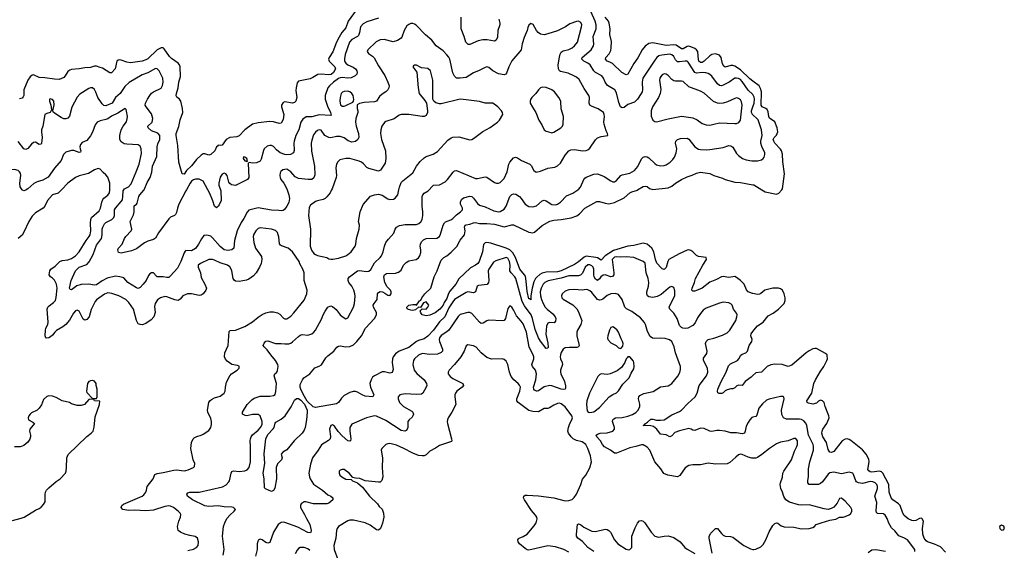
# Model space of a CAD drawing. Header units: inches. Extents: x 2134017 to 2292458, y 756222 to 916513.
# Tile 359 of 387: x 2252305 to 2262640, y 896221 to 901785. Entities that reach past the tile are written whole.
import ezdxf

# ---------------------------------------------------------------- set-up
doc = ezdxf.new("R2010")
doc.units = ezdxf.units.IN
doc.header["$MEASUREMENT"] = 0
for name, color, linetype in [('C2859', 7, 'Continuous'), ('C2869', 7, 'Continuous'), ('C2950', 7, 'Continuous'), ('C2960', 7, 'Continuous')]:
    doc.layers.add(name, color=color, linetype=linetype)

msp = doc.modelspace()

# ---------------------------------------------------------------- linework, layer by layer
at = {"layer": 'C2859', "color": 5}
for points, elevation in [([(2252743, 900000), (2252710, 899965), (2252650, 899948), (2252597, 899890), (2252569, 899830), (2252551, 899809), (2252470, 899758), (2252437, 899723), (2252402, 899670), (2252350, 899556), (2252330, 899526), (2252290, 899490)], 280), ([(2252374, 900000), (2252370, 899997), (2252350, 899991), (2252336, 899996), (2252333, 900000)], 260), ([(2254070, 896219), (2254130, 896232), (2254162, 896250), (2254180, 896270), (2254182, 896310), (2254170, 896350), (2254146, 896366), (2254090, 896375), (2254039, 896390), (2253992, 896410), (2253970, 896430), (2253962, 896470), (2253975, 896525), (2253993, 896570), (2253995, 896595), (2253990, 896610), (2253970, 896630), (2253920, 896670), (2253890, 896685), (2253870, 896687), (2253830, 896680), (2253710, 896643), (2253630, 896636), (2253510, 896641), (2253450, 896638), (2253389, 896650), (2253369, 896670), (2253376, 896690), (2253394, 896706), (2253590, 896787), (2253610, 896804), (2253631, 896830), (2253638, 896850), (2253643, 896890), (2253706, 896970), (2253725, 897015), (2253750, 897027), (2253810, 897036), (2253923, 897063), (2253950, 897066), (2254030, 897056), (2254050, 897059), (2254074, 897066), (2254129, 897090), (2254139, 897101), (2254145, 897130), (2254126, 897170), (2254101, 897290), (2254107, 897353), (2254125, 897390), (2254138, 897402), (2254164, 897416), (2254210, 897429), (2254230, 897440), (2254290, 897479), (2254311, 897509), (2254319, 897541), (2254319, 897570), (2254310, 897602), (2254279, 897670), (2254278, 897690), (2254290, 897770), (2254300, 897790), (2254317, 897803), (2254350, 897820), (2254410, 897839), (2254453, 897867), (2254462, 897890), (2254464, 897930), (2254477, 897983), (2254510, 898050), (2254528, 898070), (2254589, 898110), (2254609, 898130), (2254610, 898152), (2254590, 898160), (2254531, 898171), (2254484, 898204), (2254465, 898225), (2254455, 898250), (2254460, 898290), (2254492, 898370), (2254504, 898516), (2254515, 898525), (2254570, 898529), (2254670, 898569), (2254750, 898618), (2254810, 898667), (2254850, 898693), (2254890, 898712), (2254930, 898723), (2254970, 898723), (2255011, 898711), (2255036, 898696), (2255074, 898654), (2255090, 898648), (2255110, 898648), (2255150, 898677), (2255184, 898710), (2255290, 898843), (2255318, 898910), (2255321, 898950), (2255291, 899051), (2255290, 899130), (2255278, 899170), (2255246, 899226), (2255239, 899250), (2255170, 899350), (2255123, 899390), (2255053, 899413), (2255042, 899422), (2255034, 899434), (2255027, 899507), (2255020, 899530), (2255010, 899553), (2254990, 899576), (2254950, 899588), (2254830, 899604), (2254810, 899596), (2254784, 899570), (2254760, 899530), (2254756, 899510), (2254764, 899450), (2254781, 899390), (2254843, 899303), (2254848, 899270), (2254841, 899230), (2254824, 899190), (2254786, 899130), (2254760, 899100), (2254710, 899063), (2254686, 899054), (2254610, 899039), (2254570, 899044), (2254555, 899055), (2254545, 899070), (2254532, 899152), (2254526, 899170), (2254510, 899193), (2254487, 899210), (2254410, 899236), (2254350, 899265), (2254330, 899272), (2254290, 899271), (2254202, 899230), (2254178, 899210), (2254177, 899190), (2254204, 899130), (2254210, 899083), (2254250, 899010), (2254265, 898970), (2254260, 898950), (2254230, 898911), (2254210, 898897), (2254190, 898893), (2254109, 898911), (2254066, 898910), (2254016, 898890), (2253990, 898856), (2253970, 898841), (2253932, 898848), (2253850, 898880), (2253830, 898882), (2253785, 898870), (2253752, 898848), (2253726, 898810), (2253722, 898778), (2253726, 898714), (2253712, 898670), (2253684, 898636), (2253630, 898600), (2253590, 898585), (2253570, 898587), (2253550, 898597), (2253533, 898630), (2253500, 898750), (2253450, 898820), (2253419, 898850), (2253347, 898890), (2253273, 898913), (2253230, 898920), (2253194, 898906), (2253113, 898847), (2253097, 898830), (2253055, 898745), (2253036, 898670), (2253010, 898640), (2252990, 898633), (2252970, 898644), (2252930, 898730), (2252910, 898739), (2252890, 898731), (2252870, 898708), (2252827, 898633), (2252790, 898590), (2252757, 898563), (2252693, 898527), (2252674, 898510), (2252650, 898476), (2252630, 898460), (2252610, 898450), (2252585, 898445), (2252579, 898450), (2252573, 898470), (2252575, 898530), (2252580, 898550), (2252600, 898590), (2252606, 898614), (2252593, 898750), (2252600, 898770), (2252614, 898786), (2252662, 898818), (2252680, 898840), (2252687, 898873), (2252698, 898970), (2252692, 899010), (2252672, 899052), (2252650, 899076), (2252628, 899090), (2252615, 899110), (2252622, 899150), (2252632, 899168), (2252678, 899202), (2252726, 899250), (2252750, 899259), (2252810, 899266), (2252850, 899281), (2252892, 899310), (2252930, 899350), (2253002, 899470), (2253034, 899510), (2253045, 899530), (2253051, 899570), (2253048, 899652), (2253052, 899690), (2253059, 899710), (2253140, 899780), (2253154, 899810), (2253167, 899873), (2253179, 899901), (2253190, 899915), (2253230, 899946), (2253247, 899970), (2253251, 900000)], 280), ([(2255113, 900000), (2255129, 899950), (2255136, 899910), (2255130, 899869), (2255110, 899829), (2255086, 899794), (2255070, 899783), (2255050, 899780), (2255025, 899785), (2254950, 899789), (2254810, 899813), (2254712, 899788), (2254693, 899767), (2254659, 899701), (2254630, 899660), (2254589, 899571), (2254560, 899470), (2254552, 899390), (2254533, 899370), (2254490, 899364), (2254450, 899372), (2254410, 899405), (2254330, 899497), (2254310, 899514), (2254270, 899526), (2254237, 899523), (2254213, 899487), (2254183, 899430), (2254150, 899385), (2254110, 899361), (2254050, 899364), (2254042, 899358), (2254030, 899339), (2253997, 899250), (2253961, 899179), (2253890, 899098), (2253870, 899083), (2253850, 899080), (2253810, 899088), (2253767, 899087), (2253750, 899090), (2253738, 899098), (2253710, 899129), (2253690, 899132), (2253670, 899119), (2253657, 899103), (2253632, 899050), (2253602, 899010), (2253570, 898975), (2253550, 898966), (2253530, 898973), (2253440, 899030), (2253397, 899077), (2253357, 899090), (2253310, 899097), (2253224, 899076), (2253170, 899046), (2253110, 899006), (2253090, 899001), (2253030, 899013), (2252950, 899008), (2252906, 898994), (2252850, 898951), (2252835, 898955), (2252829, 898969), (2252847, 899050), (2252892, 899150), (2252931, 899189), (2253010, 899217), (2253035, 899245), (2253076, 899324), (2253110, 899420), (2253164, 899490), (2253171, 899530), (2253171, 899589), (2253179, 899610), (2253196, 899644), (2253210, 899659), (2253273, 899690), (2253295, 899710), (2253301, 899730), (2253301, 899790), (2253310, 899810), (2253370, 899877), (2253383, 899897), (2253389, 899931), (2253390, 899990), (2253397, 900000)], 260), ([(2254055, 900000), (2254050, 899990), (2253977, 899850), (2253961, 899810), (2253950, 899762), (2253939, 899741), (2253930, 899730), (2253890, 899713), (2253870, 899698), (2253761, 899550), (2253730, 899494), (2253710, 899480), (2253650, 899463), (2253614, 899446), (2253530, 899383), (2253479, 899361), (2253370, 899338), (2253344, 899344), (2253336, 899370), (2253344, 899390), (2253380, 899430), (2253405, 899490), (2253418, 899510), (2253476, 899570), (2253481, 899590), (2253465, 899670), (2253501, 899739), (2253506, 899770), (2253507, 899833), (2253530, 899850), (2253538, 899862), (2253555, 899930), (2253567, 899950), (2253610, 899997), (2253611, 900000)], 240), ([(2254441, 896170), (2254450, 896230), (2254434, 896370), (2254446, 896470), (2254462, 896518), (2254483, 896557), (2254510, 896588), (2254557, 896630), (2254569, 896650), (2254550, 896670), (2254533, 896673), (2254450, 896678), (2254389, 896689), (2254290, 896680), (2254250, 896687), (2254118, 896750), (2254065, 896790), (2254058, 896810), (2254070, 896823), (2254090, 896829), (2254190, 896831), (2254433, 896887), (2254471, 896909), (2254502, 896938), (2254509, 896951), (2254526, 897030), (2254533, 897047), (2254550, 897055), (2254610, 897046), (2254670, 897055), (2254694, 897066), (2254714, 897090), (2254727, 897150), (2254729, 897310), (2254724, 897370), (2254729, 897391), (2254734, 897410), (2254749, 897431), (2254810, 897482), (2254833, 897510), (2254850, 897539), (2254852, 897570), (2254831, 897630), (2254810, 897645), (2254750, 897645), (2254690, 897632), (2254673, 897633), (2254644, 897650), (2254644, 897670), (2254692, 897750), (2254742, 897798), (2254765, 897815), (2254830, 897839), (2254930, 897837), (2254970, 897844), (2254986, 897854), (2254995, 897885), (2255002, 897970), (2254975, 898050), (2254984, 898070), (2255003, 898090), (2255012, 898108), (2255019, 898150), (2255015, 898170), (2254992, 898212), (2254941, 898270), (2254903, 898323), (2254870, 898354), (2254862, 898370), (2254870, 898394), (2254890, 898413), (2254910, 898418), (2254990, 898388), (2255049, 898391), (2255090, 898385), (2255130, 898387), (2255150, 898393), (2255170, 898407), (2255230, 898464), (2255250, 898477), (2255270, 898483), (2255330, 898476), (2255370, 898492), (2255393, 898507), (2255410, 898530), (2255474, 898646), (2255489, 898691), (2255510, 898730), (2255541, 898770), (2255570, 898785), (2255590, 898777), (2255626, 898746), (2255668, 898690), (2255690, 898673), (2255730, 898647), (2255750, 898659), (2255810, 898770), (2255820, 898810), (2255825, 898885), (2255823, 898910), (2255811, 898950), (2255790, 898991), (2255761, 899030), (2255754, 899050), (2255754, 899070), (2255766, 899090), (2255850, 899150), (2255870, 899156), (2255950, 899144), (2255970, 899149), (2255990, 899165), (2256030, 899235), (2256090, 899290), (2256103, 899310), (2256121, 899350), (2256133, 899410), (2256150, 899450), (2256175, 899485), (2256233, 899547), (2256248, 899590), (2256261, 899610), (2256293, 899627), (2256350, 899638), (2256470, 899638), (2256493, 899647), (2256514, 899666), (2256530, 899691), (2256538, 899730), (2256538, 899770), (2256529, 899830), (2256528, 899932), (2256536, 899950), (2256550, 899965), (2256594, 899990), (2256602, 900000)], 260), ([(2254414, 900000), (2254418, 899990), (2254419, 899890), (2254398, 899842), (2254390, 899829), (2254370, 899813), (2254350, 899829), (2254333, 899887), (2254302, 899962), (2254281, 900000)], 240), ([(2260000, 897616), (2259990, 897612), (2259970, 897589), (2259950, 897561), (2259930, 897521), (2259921, 897470), (2259912, 897450), (2259890, 897442), (2259830, 897452), (2259770, 897453), (2259710, 897469), (2259650, 897478), (2259621, 897479), (2259570, 897467), (2259550, 897470), (2259490, 897497), (2259450, 897503), (2259390, 897477), (2259370, 897480), (2259352, 897492), (2259330, 897497), (2259230, 897474), (2259183, 897457), (2259150, 897423), (2259130, 897412), (2259090, 897431), (2259030, 897439), (2258991, 897491), (2258958, 897518), (2258930, 897525), (2258849, 897530), (2258864, 897536), (2258872, 897550), (2258896, 897564), (2258930, 897595), (2258950, 897597), (2258990, 897587), (2259030, 897584), (2259070, 897590), (2259150, 897642), (2259230, 897676), (2259250, 897689), (2259318, 897762), (2259396, 897830), (2259416, 897870), (2259436, 897950), (2259513, 898050), (2259527, 898090), (2259526, 898130), (2259481, 898210), (2259484, 898236), (2259516, 898284), (2259522, 898310), (2259505, 898390), (2259510, 898410), (2259530, 898433), (2259590, 898447), (2259682, 898478), (2259730, 898502), (2259759, 898530), (2259822, 898630), (2259833, 898670), (2259835, 898690), (2259830, 898709), (2259799, 898750), (2259784, 898790), (2259770, 898807), (2259750, 898816), (2259690, 898824), (2259650, 898814), (2259510, 898761), (2259480, 898740), (2259450, 898704), (2259420, 898660), (2259395, 898605), (2259370, 898578), (2259318, 898550), (2259290, 898546), (2259266, 898550), (2259250, 898558), (2259230, 898579), (2259205, 898650), (2259170, 898708), (2259130, 898750), (2259123, 898770), (2259138, 898810), (2259180, 898890), (2259183, 898943), (2259170, 898976), (2259150, 898987), (2259130, 898979), (2259110, 898967), (2259037, 898903), (2258997, 898883), (2258950, 898872), (2258910, 898879), (2258896, 898890), (2258886, 898910), (2258888, 898930), (2258905, 898990), (2258908, 899030), (2258901, 899070), (2258880, 899130), (2258870, 899232), (2258850, 899251), (2258750, 899291), (2258670, 899300), (2258610, 899296), (2258570, 899298), (2258550, 899294), (2258525, 899270), (2258540, 899130), (2258540, 899110), (2258528, 899092), (2258510, 899090), (2258450, 899109), (2258430, 899105), (2258405, 899090), (2258390, 899068), (2258370, 899050), (2258350, 899063), (2258336, 899090), (2258331, 899110), (2258332, 899170), (2258325, 899190), (2258310, 899204), (2258290, 899214), (2258270, 899213), (2258242, 899190), (2258212, 899128), (2258190, 899106), (2258170, 899100), (2258070, 899098), (2257990, 899074), (2257853, 899047), (2257818, 899030), (2257798, 899010), (2257777, 898970), (2257768, 898930), (2257770, 898890), (2257781, 898850), (2257798, 898810), (2257822, 898770), (2257840, 898750), (2257901, 898701), (2257925, 898670), (2257933, 898650), (2257930, 898625), (2257914, 898606), (2257870, 898608), (2257850, 898602), (2257834, 898570), (2257829, 898489), (2257848, 898392), (2257851, 898350), (2257850, 898342), (2257830, 898338), (2257770, 898413), (2257750, 898449), (2257715, 898535), (2257687, 898650), (2257673, 898690), (2257604, 898784), (2257578, 898830), (2257514, 899070), (2257503, 899090), (2257463, 899130), (2257450, 899150), (2257454, 899210), (2257447, 899250), (2257430, 899285), (2257410, 899290), (2257302, 899258), (2257279, 899241), (2257250, 899202), (2257229, 899170), (2257222, 899150), (2257230, 899050), (2257226, 899030), (2257212, 899008), (2257122, 898998), (2257108, 898990), (2257088, 898932), (2257077, 898923), (2257070, 898920), (2257010, 898931), (2256990, 898926), (2256870, 898851), (2256850, 898827), (2256810, 898763), (2256766, 898670), (2256710, 898617), (2256647, 898530), (2256590, 898467), (2256550, 898438), (2256490, 898421), (2256470, 898411), (2256390, 898348), (2256290, 898310), (2256250, 898281), (2256225, 898250), (2256218, 898230), (2256214, 898190), (2256224, 898116), (2256215, 898085), (2256190, 898080), (2256133, 898093), (2256110, 898091), (2256030, 898052), (2256010, 898035), (2255994, 898010), (2255982, 897970), (2255988, 897930), (2256024, 897850), (2256011, 897830), (2255930, 897839), (2255900, 897850), (2255850, 897879), (2255830, 897886), (2255806, 897886), (2255770, 897876), (2255710, 897843), (2255682, 897818), (2255650, 897770), (2255630, 897758), (2255410, 897720), (2255387, 897727), (2255324, 897784), (2255279, 897859), (2255256, 897910), (2255250, 897930), (2255250, 897958), (2255275, 898010), (2255289, 898030), (2255350, 898073), (2255404, 898136), (2255450, 898152), (2255474, 898166), (2255520, 898240), (2255539, 898261), (2255604, 898310), (2255634, 898350), (2255650, 898362), (2255670, 898364), (2255730, 898354), (2255770, 898359), (2255810, 898376), (2255844, 898410), (2255893, 898470), (2255934, 898550), (2256030, 898650), (2256052, 898690), (2256050, 898713), (2256018, 898770), (2256014, 898790), (2256025, 898810), (2256058, 898850), (2256062, 898910), (2256070, 898925), (2256090, 898934), (2256113, 898933), (2256139, 898919), (2256170, 898895), (2256190, 898893), (2256203, 898910), (2256205, 898930), (2256196, 898950), (2256162, 898982), (2256138, 899030), (2256127, 899090), (2256134, 899110), (2256157, 899123), (2256250, 899128), (2256283, 899137), (2256310, 899157), (2256335, 899210), (2256361, 899239), (2256390, 899256), (2256468, 899272), (2256490, 899287), (2256506, 899310), (2256515, 899345), (2256516, 899370), (2256510, 899410), (2256511, 899430), (2256524, 899456), (2256543, 899477), (2256570, 899490), (2256685, 899495), (2256710, 899510), (2256723, 899537), (2256751, 899630), (2256764, 899656), (2256775, 899665), (2256830, 899685), (2256850, 899699), (2256890, 899740), (2256932, 899770), (2256952, 899790), (2256952, 899810), (2256933, 899850), (2256931, 899870), (2256941, 899899), (2256964, 899916), (2257030, 899935), (2257050, 899932), (2257070, 899912), (2257110, 899857), (2257130, 899841), (2257190, 899823), (2257281, 899781), (2257330, 899770), (2257350, 899772), (2257390, 899798), (2257413, 899830), (2257449, 899930), (2257470, 899951), (2257490, 899958), (2257514, 899954), (2257551, 899931), (2257570, 899910), (2257609, 899849), (2257650, 899825), (2257690, 899821), (2257730, 899832), (2257790, 899886), (2257810, 899892), (2257830, 899887), (2257890, 899846), (2257930, 899844), (2257950, 899850), (2257982, 899870), (2258043, 899937), (2258110, 899967), (2258165, 900000)], 240), ([(2255579, 900000), (2255565, 899970), (2255530, 899927), (2255510, 899910), (2255490, 899900), (2255430, 899887), (2255410, 899877), (2255359, 899841), (2255343, 899817), (2255337, 899730), (2255358, 899590), (2255354, 899410), (2255369, 899369), (2255394, 899334), (2255410, 899322), (2255430, 899314), (2255530, 899293), (2255550, 899279), (2255570, 899273), (2255593, 899273), (2255650, 899286), (2255730, 899308), (2255750, 899321), (2255784, 899350), (2255826, 899410), (2255833, 899430), (2255839, 899490), (2255867, 899590), (2255872, 899630), (2255861, 899670), (2255878, 899770), (2255912, 899848), (2255986, 899934), (2256030, 899950), (2256070, 899956), (2256110, 899946), (2256170, 899907), (2256190, 899901), (2256230, 899903), (2256248, 899912), (2256273, 899950), (2256284, 900000)], 280), ([(2260000, 898914), (2259995, 898915), (2259950, 898930), (2259932, 898952), (2259910, 899012), (2259872, 899050), (2259830, 899081), (2259810, 899091), (2259750, 899082), (2259690, 899091), (2259670, 899089), (2259620, 899060), (2259550, 899034), (2259470, 898968), (2259410, 898944), (2259390, 898938), (2259370, 898938), (2259361, 898950), (2259365, 898970), (2259388, 899030), (2259398, 899070), (2259474, 899210), (2259513, 899270), (2259511, 899290), (2259430, 899303), (2259410, 899314), (2259372, 899350), (2259350, 899364), (2259330, 899371), (2259310, 899369), (2259226, 899330), (2259118, 899270), (2259107, 899250), (2259090, 899186), (2259070, 899165), (2259050, 899172), (2259040, 899180), (2258992, 899232), (2258978, 899270), (2258962, 899350), (2258939, 899390), (2258890, 899432), (2258850, 899440), (2258750, 899416), (2258690, 899409), (2258537, 899363), (2258450, 899310), (2258410, 899264), (2258370, 899288), (2258353, 899293), (2258250, 899304), (2258230, 899296), (2258170, 899245), (2258130, 899218), (2257990, 899153), (2257950, 899142), (2257830, 899138), (2257790, 899128), (2257766, 899114), (2257734, 899086), (2257720, 899070), (2257703, 899037), (2257684, 898970), (2257670, 898890), (2257670, 898847), (2257658, 898858), (2257650, 898858), (2257630, 898934), (2257622, 899042), (2257614, 899094), (2257605, 899110), (2257555, 899170), (2257510, 899290), (2257481, 899341), (2257450, 899370), (2257410, 899389), (2257250, 899442), (2257210, 899450), (2257190, 899445), (2257174, 899426), (2257162, 899350), (2257127, 899250), (2257115, 899230), (2257090, 899210), (2257038, 899182), (2256914, 899066), (2256882, 899010), (2256820, 898940), (2256806, 898914), (2256790, 898863), (2256761, 898819), (2256749, 898790), (2256715, 898750), (2256665, 898710), (2256610, 898686), (2256570, 898681), (2256529, 898689), (2256515, 898710), (2256509, 898731), (2256528, 898752), (2256570, 898751), (2256589, 898770), (2256599, 898790), (2256570, 898825), (2256543, 898817), (2256512, 898768), (2256490, 898769), (2256459, 898741), (2256430, 898737), (2256410, 898739), (2256385, 898745), (2256373, 898753), (2256369, 898770), (2256389, 898790), (2256430, 898800), (2256459, 898799), (2256470, 898792), (2256503, 898837), (2256515, 898845), (2256527, 898870), (2256558, 898910), (2256619, 898970), (2256657, 899090), (2256687, 899150), (2256714, 899230), (2256730, 899263), (2256756, 899290), (2256790, 899310), (2256834, 899346), (2256894, 899406), (2256927, 899473), (2256973, 899530), (2256980, 899570), (2256975, 899610), (2256982, 899630), (2256990, 899635), (2257030, 899640), (2257070, 899656), (2257090, 899657), (2257130, 899647), (2257210, 899648), (2257290, 899642), (2257390, 899614), (2257470, 899635), (2257490, 899633), (2257650, 899557), (2257690, 899549), (2257710, 899557), (2257790, 899626), (2257869, 899671), (2257910, 899683), (2257990, 899691), (2258092, 899708), (2258152, 899728), (2258181, 899750), (2258238, 899810), (2258363, 899877), (2258390, 899880), (2258450, 899861), (2258490, 899855), (2258550, 899867), (2258650, 899916), (2258710, 899968), (2258730, 899980), (2258790, 899999), (2258791, 900000)], 220), ([(2260000, 897188), (2259988, 897188), (2259950, 897199), (2259890, 897227), (2259870, 897228), (2259850, 897221), (2259821, 897199), (2259759, 897141), (2259730, 897129), (2259610, 897123), (2259530, 897134), (2259450, 897118), (2259370, 897117), (2259329, 897111), (2259290, 897086), (2259233, 897007), (2259208, 896992), (2259108, 897008), (2259066, 897026), (2259035, 897075), (2258973, 897150), (2258920, 897270), (2258890, 897302), (2258850, 897326), (2258830, 897328), (2258772, 897308), (2258710, 897296), (2258570, 897240), (2258550, 897239), (2258506, 897270), (2258445, 897305), (2258424, 897330), (2258402, 897370), (2258362, 897410), (2258356, 897430), (2258370, 897440), (2258399, 897450), (2258470, 897454), (2258530, 897470), (2258548, 897490), (2258547, 897510), (2258527, 897570), (2258532, 897590), (2258540, 897599), (2258559, 897610), (2258630, 897614), (2258690, 897626), (2258736, 897644), (2258773, 897667), (2258798, 897690), (2258815, 897730), (2258814, 897754), (2258800, 897810), (2258804, 897830), (2258814, 897846), (2258856, 897864), (2258954, 897886), (2259030, 897935), (2259110, 897947), (2259130, 897955), (2259150, 897970), (2259212, 898048), (2259234, 898086), (2259242, 898118), (2259240, 898150), (2259188, 898290), (2259173, 898353), (2259150, 898410), (2259127, 898427), (2259081, 898441), (2259030, 898446), (2258970, 898441), (2258947, 898447), (2258923, 898463), (2258894, 898514), (2258875, 898590), (2258864, 898610), (2258820, 898660), (2258730, 898726), (2258674, 898754), (2258657, 898770), (2258628, 898850), (2258590, 898902), (2258554, 898914), (2258510, 898912), (2258470, 898893), (2258426, 898854), (2258410, 898846), (2258390, 898844), (2258370, 898852), (2258310, 898923), (2258290, 898943), (2258270, 898953), (2258250, 898955), (2258210, 898948), (2258126, 898954), (2258070, 898952), (2258030, 898937), (2257999, 898910), (2257992, 898890), (2257996, 898870), (2258010, 898853), (2258110, 898795), (2258154, 898754), (2258168, 898730), (2258206, 898630), (2258196, 898590), (2258160, 898530), (2258153, 898507), (2258152, 898470), (2258176, 898370), (2258170, 898353), (2258154, 898346), (2258072, 898348), (2258030, 898343), (2258010, 898330), (2257990, 898296), (2257981, 898270), (2257978, 898250), (2257982, 898230), (2258000, 898190), (2258003, 898170), (2257980, 898110), (2257980, 898090), (2257984, 898070), (2258023, 897990), (2258033, 897947), (2258034, 897926), (2258030, 897910), (2258014, 897906), (2257990, 897910), (2257890, 897945), (2257870, 897948), (2257810, 897935), (2257750, 897894), (2257736, 897890), (2257730, 897889), (2257710, 897899), (2257702, 897910), (2257697, 897930), (2257721, 898010), (2257728, 898070), (2257720, 898110), (2257686, 898150), (2257682, 898170), (2257700, 898230), (2257701, 898250), (2257696, 898270), (2257652, 898352), (2257624, 898510), (2257590, 898596), (2257570, 898625), (2257519, 898679), (2257490, 898744), (2257470, 898772), (2257450, 898784), (2257430, 898755), (2257404, 898650), (2257390, 898632), (2257372, 898628), (2257230, 898633), (2257210, 898626), (2257170, 898601), (2257150, 898600), (2257130, 898614), (2257050, 898703), (2257030, 898714), (2257010, 898716), (2256927, 898693), (2256906, 898674), (2256810, 898530), (2256789, 898511), (2256730, 898473), (2256711, 898450), (2256707, 898430), (2256712, 898410), (2256744, 898330), (2256743, 898310), (2256730, 898295), (2256690, 898279), (2256610, 898274), (2256530, 898286), (2256490, 898268), (2256450, 898230), (2256438, 898210), (2256430, 898170), (2256447, 898110), (2256474, 898074), (2256550, 898010), (2256575, 897970), (2256578, 897950), (2256573, 897930), (2256538, 897870), (2256522, 897858), (2256470, 897854), (2256350, 897862), (2256296, 897850), (2256279, 897830), (2256278, 897810), (2256292, 897770), (2256332, 897730), (2256420, 897680), (2256430, 897670), (2256437, 897650), (2256433, 897630), (2256424, 897616), (2256393, 897590), (2256379, 897570), (2256379, 897510), (2256373, 897490), (2256363, 897477), (2256349, 897471), (2256310, 897477), (2256150, 897582), (2256050, 897628), (2256030, 897630), (2255946, 897610), (2255790, 897542), (2255770, 897510), (2255770, 897470), (2255782, 897390), (2255779, 897370), (2255770, 897366), (2255750, 897370), (2255690, 897423), (2255648, 897468), (2255610, 897522), (2255590, 897535), (2255570, 897529), (2255558, 897490), (2255567, 897413), (2255564, 897390), (2255548, 897372), (2255474, 897326), (2255439, 897270), (2255379, 897190), (2255356, 897124), (2255340, 897030), (2255347, 896990), (2255355, 896970), (2255390, 896915), (2255482, 896850), (2255541, 896801), (2255571, 896790), (2255591, 896770), (2255593, 896750), (2255550, 896716), (2255530, 896710), (2255390, 896708), (2255310, 896730), (2255290, 896728), (2255260, 896710), (2255253, 896690), (2255252, 896670), (2255296, 896596), (2255314, 896554), (2255349, 896490), (2255364, 896430), (2255362, 896410), (2255356, 896404), (2255330, 896408), (2255225, 896465), (2255090, 896511), (2255070, 896516), (2255050, 896514), (2255020, 896490), (2254970, 896410), (2254930, 896304), (2254910, 896296), (2254890, 896302), (2254850, 896330), (2254830, 896337), (2254810, 896327), (2254805, 896315), (2254799, 896290), (2254797, 896230), (2254781, 896159)], 260), ([(2260000, 898055), (2259982, 898038), (2259919, 897990), (2259890, 897949), (2259852, 897952), (2259833, 897947), (2259810, 897924), (2259790, 897914), (2259770, 897914), (2259730, 897904), (2259710, 897892), (2259690, 897872), (2259674, 897866), (2259646, 897866), (2259633, 897873), (2259628, 897888), (2259634, 897910), (2259669, 897990), (2259722, 898090), (2259744, 898156), (2259765, 898175), (2259839, 898210), (2259853, 898227), (2259874, 898266), (2259890, 898278), (2259927, 898293), (2259943, 898310), (2259963, 898370), (2259990, 898410), (2259994, 898430), (2259980, 898470), (2259984, 898490), (2260000, 898517)], 220), ([(2258070, 896202), (2258016, 896230), (2257930, 896259), (2257850, 896269), (2257650, 896223), (2257630, 896227), (2257610, 896239), (2257550, 896290), (2257536, 896310), (2257533, 896330), (2257539, 896341), (2257549, 896350), (2257590, 896367), (2257630, 896390), (2257704, 896476), (2257725, 896510), (2257737, 896550), (2257732, 896570), (2257720, 896590), (2257677, 896637), (2257602, 896750), (2257592, 896770), (2257596, 896790), (2257610, 896798), (2257630, 896800), (2257750, 896793), (2257830, 896780), (2257910, 896772), (2258030, 896740), (2258070, 896742), (2258105, 896755), (2258126, 896774), (2258148, 896810), (2258196, 896910), (2258213, 896967), (2258246, 897010), (2258290, 897087), (2258306, 897150), (2258298, 897210), (2258268, 897290), (2258247, 897330), (2258210, 897359), (2258150, 897374), (2258116, 897390), (2258092, 897412), (2258066, 897450), (2258059, 897470), (2258064, 897510), (2258080, 897550), (2258102, 897590), (2258106, 897610), (2258100, 897630), (2258030, 897725), (2257990, 897757), (2257970, 897763), (2257950, 897761), (2257910, 897744), (2257865, 897715), (2257850, 897709), (2257810, 897707), (2257750, 897672), (2257690, 897675), (2257650, 897688), (2257536, 897770), (2257524, 897790), (2257522, 897810), (2257554, 897890), (2257560, 897930), (2257551, 897951), (2257537, 897970), (2257493, 898010), (2257465, 898045), (2257445, 898090), (2257430, 898169), (2257410, 898203), (2257390, 898221), (2257370, 898230), (2257256, 898224), (2257210, 898242), (2257150, 898293), (2257095, 898350), (2257070, 898366), (2257010, 898376), (2256990, 898366), (2256969, 898310), (2256937, 898250), (2256870, 898170), (2256812, 898110), (2256802, 898090), (2256804, 898070), (2256823, 898043), (2256850, 898023), (2256955, 897970), (2256965, 897950), (2256948, 897930), (2256892, 897890), (2256878, 897870), (2256872, 897850), (2256872, 897830), (2256882, 897750), (2256840, 897670), (2256803, 897610), (2256796, 897590), (2256792, 897570), (2256795, 897550), (2256839, 897390), (2256841, 897370), (2256837, 897363), (2256710, 897321), (2256670, 897292), (2256610, 897261), (2256570, 897221), (2256550, 897211), (2256530, 897210), (2256490, 897216), (2256430, 897239), (2256338, 897290), (2256262, 897322), (2256190, 897340), (2256170, 897339), (2256150, 897332), (2256108, 897290), (2256098, 897270), (2256113, 897190), (2256110, 897090), (2256116, 896990), (2256107, 896953), (2256090, 896937), (2256070, 896935), (2255930, 896949), (2255875, 896975), (2255830, 896977), (2255803, 896983), (2255763, 897030), (2255710, 897068), (2255690, 897070), (2255670, 897061), (2255660, 897050), (2255657, 897030), (2255664, 897010), (2255685, 896990), (2255730, 896966), (2255785, 896965), (2255798, 896950), (2255850, 896928), (2255904, 896884), (2255978, 896790), (2256061, 896710), (2256080, 896680), (2256110, 896651), (2256123, 896610), (2256126, 896570), (2256115, 896505), (2256092, 896448), (2256070, 896432), (2256050, 896435), (2255983, 896483), (2255930, 896509), (2255810, 896538), (2255770, 896536), (2255750, 896530), (2255653, 896470), (2255638, 896450), (2255632, 896430), (2255623, 896350), (2255604, 896270), (2255605, 896230), (2255645, 896125)], 280), ([(2252230, 896534), (2252321, 896559), (2252352, 896570), (2252470, 896643), (2252510, 896660), (2252530, 896674), (2252557, 896703), (2252573, 896730), (2252574, 896810), (2252577, 896830), (2252588, 896852), (2252610, 896876), (2252690, 896942), (2252731, 896969), (2252785, 897030), (2252792, 897050), (2252798, 897090), (2252800, 897190), (2252814, 897226), (2253010, 897416), (2253057, 897450), (2253075, 897470), (2253087, 897513), (2253098, 897622), (2253144, 897750), (2253146, 897786), (2253090, 897789), (2253082, 897802), (2253070, 897806), (2253030, 897802), (2252986, 897750), (2252950, 897741), (2252910, 897741), (2252850, 897758), (2252829, 897770), (2252750, 897790), (2252690, 897823), (2252650, 897838), (2252610, 897841), (2252590, 897834), (2252557, 897803), (2252534, 897746), (2252510, 897710), (2252490, 897690), (2252430, 897664), (2252414, 897650), (2252400, 897630), (2252395, 897610), (2252399, 897590), (2252445, 897565), (2252461, 897550), (2252413, 897490), (2252409, 897470), (2252420, 897430), (2252420, 897410), (2252412, 897388), (2252390, 897355), (2252350, 897321), (2252330, 897312), (2252310, 897307), (2252250, 897307)], 320), ([(2258330, 896210), (2258270, 896250), (2258213, 896313), (2258164, 896350), (2258151, 896370), (2258150, 896390), (2258159, 896490), (2258170, 896499), (2258190, 896490), (2258225, 896465), (2258310, 896420), (2258350, 896419), (2258450, 896442), (2258470, 896439), (2258490, 896428), (2258505, 896410), (2258549, 896330), (2258582, 896290), (2258670, 896233), (2258694, 896226), (2258711, 896229), (2258730, 896250), (2258731, 896370), (2258764, 896456), (2258790, 896504), (2258810, 896530), (2258830, 896535), (2258850, 896528), (2258868, 896510), (2258933, 896410), (2258970, 896370), (2259010, 896359), (2259070, 896371), (2259110, 896373), (2259170, 896356), (2259239, 896310), (2259288, 896250), (2259310, 896233), (2259390, 896188)], 260), ([(2259573, 896190), (2259541, 896350), (2259542, 896370), (2259559, 896401), (2259610, 896448), (2259630, 896448), (2259670, 896398), (2259690, 896381), (2259711, 896371), (2259767, 896367), (2259790, 896359), (2259907, 896270), (2259976, 896236), (2260000, 896230)], 260), ([(2255350, 896220), (2255330, 896235), (2255290, 896250), (2255250, 896251), (2255230, 896240), (2255216, 896224), (2255197, 896183)], 280)]:
    msp.add_lwpolyline(points, dxfattribs=dict(at, elevation=elevation))
for points, elevation in [([(2258530, 898564), (2258510, 898556), (2258496, 898530), (2258477, 898470), (2258474, 898450), (2258479, 898430), (2258510, 898396), (2258567, 898367), (2258590, 898345), (2258610, 898338), (2258619, 898341), (2258637, 898363), (2258638, 898390), (2258632, 898410), (2258617, 898437), (2258592, 898510), (2258578, 898530), (2258550, 898555)], 280), ([(2258710, 898248), (2258690, 898248), (2258680, 898240), (2258670, 898228), (2258656, 898190), (2258621, 898139), (2258578, 898102), (2258502, 898070), (2258470, 898066), (2258410, 898070), (2258395, 898065), (2258375, 898045), (2258285, 897870), (2258258, 897790), (2258253, 897750), (2258263, 897683), (2258272, 897670), (2258286, 897666), (2258310, 897668), (2258330, 897673), (2258390, 897718), (2258492, 897830), (2258530, 897854), (2258570, 897873), (2258590, 897893), (2258636, 897964), (2258702, 898030), (2258722, 898078), (2258750, 898125), (2258755, 898150), (2258752, 898190), (2258746, 898206)], 280), ([(2253070, 898001), (2253050, 897999), (2253032, 897990), (2253018, 897970), (2253007, 897890), (2253010, 897874), (2253070, 897814), (2253110, 897814), (2253118, 897830), (2253118, 897910), (2253109, 897949), (2253109, 897970), (2253090, 897994)], 320), ([(2254950, 896839), (2254886, 896866), (2254875, 896875), (2254871, 896970), (2254861, 897030), (2254877, 897130), (2254872, 897232), (2254890, 897390), (2254910, 897435), (2254967, 897493), (2254976, 897510), (2254987, 897553), (2254995, 897565), (2255050, 897595), (2255092, 897630), (2255153, 897727), (2255190, 897796), (2255210, 897813), (2255230, 897814), (2255257, 897797), (2255294, 897754), (2255321, 897690), (2255323, 897670), (2255316, 897590), (2255301, 897510), (2255290, 897482), (2255269, 897450), (2255185, 897370), (2255110, 897273), (2255066, 897250), (2255051, 897230), (2255061, 897190), (2255054, 897170), (2255010, 897129), (2254996, 897090), (2255002, 896970), (2254985, 896874), (2254970, 896849)], 240)]:
    msp.add_lwpolyline(points, close=True, dxfattribs=dict(at, elevation=elevation))
at = {"layer": 'C2869', "color": 5}
for points, elevation in [([(2260096, 900000), (2260130, 899979), (2260250, 899957), (2260273, 899967), (2260304, 900000)], 220), ([(2260000, 898517), (2260009, 898531), (2260050, 898576), (2260110, 898614), (2260162, 898678), (2260214, 898706), (2260270, 898749), (2260330, 898810), (2260341, 898839), (2260341, 898870), (2260329, 898910), (2260310, 898948), (2260290, 898963), (2260270, 898970), (2260210, 898970), (2260125, 898950), (2260085, 898915), (2260070, 898907), (2260050, 898904), (2260000, 898914)], 220), ([(2262022, 896202), (2261970, 896256), (2261907, 896287), (2261832, 896310), (2261820, 896320), (2261800, 896350), (2261786, 896390), (2261781, 896450), (2261790, 896526), (2261778, 896550), (2261770, 896557), (2261750, 896556), (2261710, 896534), (2261690, 896529), (2261670, 896532), (2261630, 896551), (2261587, 896587), (2261574, 896610), (2261546, 896690), (2261528, 896710), (2261469, 896749), (2261452, 896772), (2261430, 896830), (2261426, 896910), (2261363, 897030), (2261350, 897045), (2261330, 897052), (2261250, 897042), (2261230, 897045), (2261216, 897056), (2261208, 897070), (2261221, 897150), (2261218, 897178), (2261190, 897230), (2261150, 897275), (2261030, 897371), (2261010, 897384), (2260990, 897390), (2260970, 897388), (2260939, 897370), (2260850, 897256), (2260827, 897247), (2260810, 897249), (2260800, 897260), (2260790, 897277), (2260772, 897350), (2260736, 897410), (2260725, 897450), (2260727, 897470), (2260735, 897490), (2260778, 897550), (2260801, 897610), (2260799, 897630), (2260760, 897730), (2260750, 897770), (2260732, 897790), (2260710, 897795), (2260690, 897784), (2260670, 897765), (2260630, 897754), (2260584, 897764), (2260572, 897770), (2260568, 897788), (2260620, 897870), (2260640, 897970), (2260657, 898010), (2260707, 898093), (2260746, 898150), (2260778, 898210), (2260783, 898230), (2260782, 898262), (2260780, 898270), (2260763, 898283), (2260670, 898336), (2260650, 898337), (2260630, 898332), (2260590, 898312), (2260559, 898290), (2260410, 898161), (2260370, 898148), (2260308, 898168), (2260230, 898173), (2260190, 898167), (2260150, 898148), (2260090, 898090), (2260030, 898083), (2260000, 898055)], 220), ([(2261702, 896210), (2261699, 896230), (2261622, 896330), (2261593, 896350), (2261532, 896372), (2261490, 896425), (2261456, 896456), (2261426, 896506), (2261410, 896555), (2261390, 896591), (2261370, 896602), (2261310, 896608), (2261299, 896619), (2261294, 896634), (2261303, 896723), (2261282, 896790), (2261307, 896870), (2261308, 896890), (2261303, 896910), (2261285, 896930), (2261260, 896940), (2261230, 896942), (2261150, 896922), (2261110, 896929), (2261090, 896939), (2261080, 896950), (2261057, 897017), (2261049, 897029), (2261035, 897035), (2261010, 897039), (2260930, 897022), (2260850, 897039), (2260810, 897033), (2260790, 897019), (2260730, 896940), (2260710, 896921), (2260690, 896910), (2260590, 896910), (2260576, 896930), (2260576, 896950), (2260586, 896994), (2260586, 897074), (2260600, 897150), (2260637, 897270), (2260637, 897310), (2260632, 897330), (2260586, 897430), (2260568, 897528), (2260555, 897555), (2260537, 897577), (2260512, 897592), (2260490, 897596), (2260355, 897595), (2260322, 897610), (2260306, 897646), (2260300, 897690), (2260329, 897809), (2260326, 897826), (2260315, 897834), (2260290, 897834), (2260170, 897806), (2260145, 897795), (2260102, 897758), (2260064, 897710), (2260042, 897638), (2260030, 897625), (2260000, 897616)], 240), ([(2260000, 896230), (2260010, 896228), (2260030, 896232), (2260083, 896257), (2260110, 896282), (2260138, 896330), (2260170, 896416), (2260210, 896481), (2260230, 896501), (2260250, 896508), (2260264, 896504), (2260298, 896478), (2260330, 896466), (2260430, 896462), (2260510, 896445), (2260591, 896449), (2260630, 896461), (2260649, 896470), (2260664, 896490), (2260719, 896510), (2260810, 896536), (2260871, 896549), (2260910, 896567), (2260950, 896568), (2260970, 896576), (2261010, 896593), (2261030, 896608), (2261041, 896630), (2261039, 896650), (2261029, 896670), (2260970, 896738), (2260930, 896769), (2260910, 896764), (2260885, 896715), (2260850, 896673), (2260822, 896658), (2260790, 896649), (2260750, 896655), (2260590, 896699), (2260510, 896695), (2260479, 896699), (2260385, 896725), (2260348, 896750), (2260326, 896786), (2260312, 896830), (2260293, 896870), (2260286, 896910), (2260289, 896930), (2260311, 896989), (2260316, 897030), (2260324, 897050), (2260406, 897170), (2260439, 897261), (2260463, 897310), (2260470, 897332), (2260470, 897368), (2260450, 897393), (2260430, 897393), (2260370, 897370), (2260290, 897355), (2260250, 897338), (2260175, 897290), (2260096, 897224), (2260050, 897193), (2260032, 897188), (2260000, 897188)], 260), ([(2261210, 896198), (2261250, 896225), (2261290, 896230), (2261393, 896213)], 240)]:
    msp.add_lwpolyline(points, dxfattribs=dict(at, elevation=elevation))
at = {"layer": 'C2869', "color": 5, "elevation": 220}
msp.add_lwpolyline([(2262610, 896484), (2262590, 896471), (2262591, 896450), (2262610, 896433), (2262630, 896434), (2262640, 896450), (2262633, 896473)], close=True, dxfattribs=at)
at = {"layer": 'C2950', "color": 5}
for points, elevation in [([(2255837, 901883), (2255753, 901770), (2255730, 901701), (2255687, 901650), (2255657, 901603), (2255631, 901550), (2255592, 901448), (2255555, 901390), (2255548, 901370), (2255552, 901350), (2255613, 901290), (2255621, 901270), (2255600, 901230), (2255573, 901210), (2255550, 901205), (2255470, 901213), (2255435, 901210), (2255383, 901177), (2255354, 901166), (2255230, 901142), (2255217, 901123), (2255206, 901070), (2255204, 901044), (2255215, 900970), (2255205, 900930), (2255190, 900918), (2255169, 900911), (2255090, 900924), (2255070, 900918), (2255054, 900890), (2255053, 900870), (2255078, 900790), (2255070, 900739), (2255050, 900699), (2255030, 900695), (2254970, 900715), (2254930, 900718), (2254810, 900705), (2254748, 900690), (2254669, 900631), (2254610, 900567), (2254585, 900555), (2254510, 900548), (2254472, 900530), (2254430, 900469), (2254410, 900464), (2254390, 900469), (2254380, 900460), (2254370, 900450), (2254353, 900410), (2254310, 900372), (2254290, 900366), (2254250, 900380), (2254230, 900378), (2254210, 900366), (2254162, 900318), (2254110, 900254), (2254057, 900203), (2254030, 900165), (2254009, 900170), (2253974, 900290), (2253965, 900465), (2253948, 900570), (2253948, 900590), (2253975, 900664), (2253990, 900734), (2254018, 900810), (2254014, 900854), (2253996, 900930), (2253984, 900950), (2253954, 900974), (2253948, 900988), (2253950, 901010), (2253970, 901070), (2253974, 901130), (2253992, 901188), (2253988, 901290), (2253982, 901310), (2253968, 901328), (2253898, 901378), (2253878, 901398), (2253821, 901481), (2253810, 901490), (2253790, 901491), (2253750, 901470), (2253650, 901376), (2253630, 901363), (2253590, 901349), (2253470, 901334), (2253430, 901339), (2253370, 901360), (2253350, 901364), (2253339, 901361), (2253325, 901350), (2253308, 901270), (2253270, 901229), (2253250, 901226), (2253175, 901275), (2253150, 901285), (2253110, 901296), (2253090, 901296), (2253050, 901285), (2252990, 901281), (2252930, 901268), (2252850, 901264), (2252830, 901256), (2252810, 901240), (2252784, 901196), (2252770, 901179), (2252721, 901159), (2252670, 901160), (2252570, 901175), (2252510, 901178), (2252450, 901205), (2252438, 901202), (2252415, 901185), (2252390, 901149), (2252349, 901050), (2252348, 900990), (2252343, 900977), (2252330, 900963), (2252305, 900955)], 220), ([(2260000, 901001), (2259950, 901046), (2259890, 901138), (2259870, 901158), (2259850, 901168), (2259830, 901173), (2259810, 901171), (2259751, 901129), (2259690, 901099), (2259670, 901092), (2259650, 901096), (2259630, 901111), (2259570, 901191), (2259550, 901211), (2259530, 901222), (2259507, 901227), (2259470, 901230), (2259410, 901225), (2259392, 901232), (2259321, 901341), (2259310, 901349), (2259291, 901351), (2259230, 901342), (2259210, 901344), (2259190, 901364), (2259170, 901398), (2259150, 901418), (2259130, 901422), (2259046, 901414), (2259015, 901405), (2258993, 901387), (2258970, 901360), (2258847, 901173), (2258838, 901130), (2258841, 901050), (2258837, 901030), (2258828, 901010), (2258790, 900953), (2258759, 900921), (2258690, 900895), (2258650, 900864), (2258630, 900859), (2258612, 900872), (2258595, 900915), (2258570, 901017), (2258551, 901050), (2258476, 901096), (2258452, 901130), (2258432, 901172), (2258415, 901195), (2258350, 901230), (2258330, 901250), (2258292, 901312), (2258270, 901330), (2258228, 901350), (2258207, 901370), (2258210, 901390), (2258303, 901470), (2258329, 901510), (2258332, 901528), (2258326, 901610), (2258355, 901690), (2258356, 901730), (2258345, 901770), (2258299, 901870)], 240), ([(2256070, 901801), (2255950, 901761), (2255910, 901740), (2255882, 901710), (2255872, 901650), (2255860, 901620), (2255850, 901609), (2255790, 901577), (2255766, 901550), (2255721, 901419), (2255713, 901373), (2255715, 901350), (2255727, 901330), (2255750, 901312), (2255807, 901287), (2255831, 901270), (2255845, 901250), (2255849, 901230), (2255845, 901215), (2255825, 901195), (2255784, 901176), (2255748, 901172), (2255690, 901177), (2255670, 901176), (2255650, 901169), (2255599, 901130), (2255556, 901090), (2255541, 901070), (2255513, 900990), (2255512, 900950), (2255537, 900877), (2255569, 900810), (2255576, 900784), (2255570, 900780), (2255450, 900788), (2255370, 900768), (2255313, 900767), (2255278, 900742), (2255256, 900710), (2255236, 900630), (2255205, 900570), (2255185, 900510), (2255182, 900490), (2255186, 900414), (2255178, 900390), (2255147, 900373), (2255110, 900368), (2255089, 900370), (2255040, 900390), (2255001, 900421), (2254970, 900456), (2254950, 900467), (2254930, 900467), (2254902, 900458), (2254873, 900430), (2254866, 900414), (2254839, 900321), (2254830, 900303), (2254790, 900284), (2254750, 900281), (2254713, 900287), (2254702, 900278), (2254710, 900130), (2254697, 900110), (2254570, 900047), (2254530, 900054), (2254510, 900066), (2254501, 900081), (2254482, 900150), (2254470, 900169), (2254450, 900176), (2254430, 900166), (2254410, 900133), (2254394, 900070), (2254395, 900050), (2254414, 900000)], 240), ([(2256602, 900000), (2256630, 900033), (2256650, 900048), (2256710, 900054), (2256770, 900085), (2256797, 900110), (2256855, 900185), (2256870, 900199), (2256890, 900202), (2257090, 900120), (2257110, 900120), (2257190, 900137), (2257210, 900135), (2257290, 900079), (2257310, 900070), (2257330, 900072), (2257350, 900079), (2257390, 900120), (2257423, 900190), (2257440, 900270), (2257449, 900290), (2257490, 900335), (2257510, 900342), (2257530, 900336), (2257571, 900310), (2257661, 900270), (2257675, 900255), (2257702, 900202), (2257727, 900187), (2257770, 900196), (2257850, 900229), (2257922, 900238), (2257949, 900251), (2257980, 900280), (2258030, 900363), (2258070, 900410), (2258090, 900421), (2258130, 900423), (2258211, 900409), (2258250, 900412), (2258270, 900421), (2258290, 900438), (2258350, 900525), (2258370, 900545), (2258410, 900559), (2258478, 900570), (2258475, 900590), (2258460, 900620), (2258440, 900690), (2258437, 900710), (2258443, 900770), (2258441, 900790), (2258432, 900810), (2258378, 900850), (2258313, 900873), (2258290, 900890), (2258282, 900910), (2258286, 900970), (2258280, 900990), (2258230, 901063), (2258176, 901156), (2258150, 901183), (2258130, 901194), (2258063, 901223), (2257982, 901242), (2257970, 901250), (2257960, 901270), (2257958, 901310), (2257970, 901391), (2257977, 901423), (2257990, 901445), (2258010, 901460), (2258070, 901473), (2258104, 901490), (2258130, 901510), (2258159, 901550), (2258202, 901710), (2258204, 901730), (2258194, 901754), (2258170, 901768), (2258150, 901766), (2258079, 901741), (2258034, 901710), (2257951, 901669), (2257850, 901635), (2257810, 901627), (2257773, 901633), (2257746, 901650), (2257728, 901670), (2257694, 901734), (2257670, 901744), (2257650, 901729), (2257638, 901702), (2257630, 901670), (2257601, 901599), (2257579, 901530), (2257567, 901470), (2257555, 901450), (2257470, 901353), (2257439, 901290), (2257416, 901224), (2257407, 901213), (2257390, 901208), (2257330, 901217), (2257270, 901250), (2257230, 901283), (2257210, 901290), (2257190, 901285), (2257128, 901252), (2257070, 901228), (2256990, 901180), (2256930, 901170), (2256890, 901172), (2256870, 901192), (2256850, 901229), (2256819, 901370), (2256811, 901391), (2256790, 901418), (2256750, 901460), (2256676, 901510), (2256632, 901570), (2256566, 901626), (2256466, 901726), (2256450, 901739), (2256430, 901745), (2256410, 901745), (2256390, 901736), (2256370, 901719), (2256340, 901670), (2256318, 901602), (2256308, 901590), (2256270, 901566), (2256227, 901553), (2256130, 901578), (2256090, 901572), (2256046, 901554), (2255961, 901470), (2255954, 901450), (2255968, 901430), (2256010, 901404), (2256025, 901385), (2256070, 901302), (2256138, 901198), (2256170, 901130), (2256182, 901090), (2256180, 901070), (2256170, 901050), (2256150, 901030), (2256110, 901003), (2256082, 900978), (2256049, 900931), (2256030, 900923), (2255922, 900918), (2255873, 900907), (2255848, 900892), (2255846, 900854), (2255853, 900830), (2255853, 900810), (2255835, 900750), (2255830, 900710), (2255837, 900670), (2255863, 900590), (2255864, 900550), (2255853, 900527), (2255831, 900509), (2255790, 900502), (2255754, 900514), (2255710, 900547), (2255670, 900561), (2255630, 900559), (2255570, 900546), (2255549, 900549), (2255509, 900569), (2255470, 900627), (2255450, 900631), (2255430, 900622), (2255410, 900604), (2255390, 900578), (2255370, 900521), (2255365, 900490), (2255367, 900407), (2255399, 900250), (2255403, 900157), (2255394, 900126), (2255370, 900110), (2255332, 900108), (2255230, 900119), (2255197, 900137), (2255150, 900190), (2255110, 900216), (2255069, 900211), (2255048, 900192), (2255041, 900179), (2255035, 900150), (2255038, 900130), (2255048, 900108), (2255078, 900070), (2255110, 900010), (2255113, 900000)], 260), ([(2257336, 901790), (2257346, 901750), (2257344, 901730), (2257324, 901670), (2257319, 901601), (2257308, 901570), (2257290, 901558), (2257213, 901573), (2257168, 901572), (2257118, 901562), (2257030, 901525), (2257010, 901525), (2257004, 901530), (2256989, 901549), (2256972, 901610), (2256939, 901690), (2256940, 901810)], 240), ([(2260000, 901141), (2259970, 901164), (2259870, 901260), (2259810, 901299), (2259790, 901306), (2259770, 901305), (2259710, 901288), (2259697, 901297), (2259683, 901323), (2259669, 901390), (2259650, 901414), (2259610, 901427), (2259570, 901419), (2259550, 901406), (2259490, 901349), (2259470, 901337), (2259450, 901336), (2259435, 901350), (2259430, 901364), (2259423, 901450), (2259408, 901470), (2259390, 901482), (2259350, 901502), (2259330, 901506), (2259310, 901503), (2259270, 901479), (2259250, 901479), (2259196, 901516), (2259170, 901522), (2259090, 901515), (2258950, 901541), (2258910, 901535), (2258870, 901506), (2258838, 901470), (2258794, 901386), (2258750, 901324), (2258690, 901215), (2258670, 901206), (2258624, 901230), (2258526, 901326), (2258501, 901341), (2258470, 901351), (2258454, 901370), (2258457, 901390), (2258492, 901428), (2258510, 901461), (2258515, 901490), (2258516, 901556), (2258498, 901630), (2258503, 901690), (2258494, 901750), (2258484, 901770), (2258452, 901810)], 220), ([(2253611, 900000), (2253644, 900076), (2253676, 900130), (2253693, 900187), (2253698, 900250), (2253746, 900350), (2253750, 900450), (2253757, 900483), (2253776, 900530), (2253775, 900570), (2253755, 900595), (2253690, 900618), (2253655, 900650), (2253650, 900670), (2253695, 900710), (2253703, 900750), (2253690, 900797), (2253634, 900870), (2253624, 900890), (2253627, 900910), (2253647, 900950), (2253670, 900990), (2253690, 901013), (2253710, 901029), (2253790, 901067), (2253806, 901094), (2253812, 901130), (2253809, 901170), (2253770, 901250), (2253750, 901271), (2253730, 901273), (2253651, 901229), (2253590, 901207), (2253455, 901125), (2253410, 901085), (2253361, 901010), (2253312, 900968), (2253275, 900910), (2253210, 900881), (2253190, 900884), (2253170, 900902), (2253127, 900970), (2253106, 901026), (2253090, 901054), (2253070, 901070), (2253050, 901071), (2253030, 901063), (2252936, 901004), (2252908, 900972), (2252851, 900869), (2252828, 900772), (2252810, 900753), (2252790, 900744), (2252770, 900746), (2252739, 900759), (2252659, 900810), (2252653, 900830), (2252667, 900893), (2252663, 900930), (2252650, 900949), (2252625, 900955), (2252619, 900950), (2252619, 900930), (2252633, 900890), (2252639, 900841), (2252627, 900813), (2252590, 900802), (2252569, 900790), (2252549, 900670), (2252536, 900630), (2252534, 900610), (2252541, 900550), (2252536, 900490), (2252530, 900479), (2252510, 900476), (2252470, 900500), (2252450, 900498), (2252430, 900481), (2252390, 900433), (2252370, 900422), (2252349, 900429), (2252290, 900507)], 240), ([(2256284, 900000), (2256291, 900030), (2256310, 900078), (2256325, 900095), (2256430, 900179), (2256471, 900250), (2256510, 900299), (2256550, 900337), (2256570, 900350), (2256645, 900375), (2256690, 900404), (2256799, 900521), (2256833, 900547), (2256850, 900552), (2256915, 900555), (2257030, 900525), (2257050, 900528), (2257070, 900539), (2257166, 900614), (2257245, 900655), (2257321, 900710), (2257340, 900730), (2257375, 900790), (2257372, 900810), (2257363, 900830), (2257325, 900870), (2257270, 900909), (2257190, 900910), (2257130, 900928), (2256990, 900946), (2256930, 900950), (2256730, 900901), (2256710, 900901), (2256672, 900912), (2256652, 900932), (2256643, 900950), (2256642, 901150), (2256616, 901250), (2256590, 901272), (2256521, 901281), (2256470, 901309), (2256450, 901309), (2256440, 901300), (2256431, 901290), (2256475, 901235), (2256487, 901070), (2256499, 901010), (2256558, 900938), (2256575, 900910), (2256587, 900830), (2256585, 900810), (2256570, 900781), (2256550, 900769), (2256530, 900769), (2256390, 900792), (2256310, 900790), (2256290, 900782), (2256236, 900744), (2256150, 900717), (2256133, 900707), (2256106, 900670), (2256095, 900630), (2256094, 900590), (2256102, 900530), (2256146, 900410), (2256150, 900330), (2256141, 900279), (2256092, 900208), (2256070, 900196), (2255970, 900224), (2255950, 900235), (2255914, 900274), (2255892, 900292), (2255870, 900302), (2255770, 900328), (2255730, 900331), (2255666, 900314), (2255644, 900296), (2255630, 900270), (2255624, 900230), (2255630, 900150), (2255627, 900130), (2255584, 900010), (2255579, 900000)], 280), ([(2253397, 900000), (2253404, 900010), (2253448, 900032), (2253475, 900065), (2253529, 900190), (2253558, 900270), (2253583, 900383), (2253580, 900430), (2253570, 900458), (2253550, 900472), (2253430, 900478), (2253403, 900483), (2253370, 900504), (2253356, 900530), (2253355, 900570), (2253371, 900630), (2253392, 900668), (2253425, 900715), (2253435, 900745), (2253436, 900770), (2253427, 900827), (2253423, 900843), (2253412, 900852), (2253335, 900805), (2253270, 900774), (2253230, 900747), (2253210, 900738), (2253150, 900725), (2253117, 900710), (2253098, 900682), (2253070, 900605), (2253050, 900568), (2253010, 900518), (2252962, 900498), (2252944, 900476), (2252937, 900450), (2252939, 900430), (2252947, 900410), (2252943, 900397), (2252930, 900393), (2252872, 900412), (2252850, 900413), (2252790, 900397), (2252765, 900370), (2252741, 900310), (2252670, 900228), (2252605, 900135), (2252550, 900102), (2252490, 900085), (2252453, 900067), (2252390, 900010), (2252374, 900000)], 260), ([(2260000, 900785), (2259987, 900810), (2259987, 900830), (2260000, 900870)], 240), ([(2258165, 900000), (2258170, 900003), (2258193, 900030), (2258225, 900110), (2258236, 900124), (2258250, 900134), (2258330, 900165), (2258370, 900167), (2258399, 900159), (2258439, 900139), (2258510, 900094), (2258530, 900086), (2258550, 900086), (2258570, 900098), (2258615, 900150), (2258630, 900158), (2258710, 900175), (2258757, 900203), (2258794, 900246), (2258833, 900327), (2258850, 900345), (2258870, 900350), (2258890, 900347), (2258910, 900335), (2258970, 900277), (2258990, 900264), (2259030, 900254), (2259070, 900256), (2259090, 900264), (2259131, 900290), (2259161, 900319), (2259177, 900343), (2259196, 900390), (2259204, 900430), (2259190, 900490), (2259192, 900510), (2259210, 900530), (2259241, 900539), (2259310, 900541), (2259330, 900532), (2259390, 900453), (2259430, 900428), (2259450, 900424), (2259510, 900420), (2259550, 900423), (2259690, 900445), (2259750, 900465), (2259770, 900463), (2259790, 900448), (2259830, 900382), (2259850, 900360), (2259891, 900330), (2259930, 900315), (2259990, 900304), (2260000, 900304)], 240), ([(2252333, 900000), (2252311, 900031), (2252308, 900070), (2252319, 900150), (2252314, 900174), (2252305, 900190), (2252290, 900203), (2252250, 900213), (2252210, 900210), (2252190, 900198), (2252170, 900172), (2252160, 900150), (2252128, 900032), (2252101, 900000)], 260), ([(2253251, 900000), (2253253, 900007), (2253253, 900070), (2253232, 900132), (2253210, 900157), (2253181, 900181), (2253150, 900218), (2253130, 900225), (2253090, 900212), (2253029, 900171), (2252930, 900148), (2252890, 900131), (2252810, 900071), (2252743, 900000)], 280), ([(2254281, 900000), (2254230, 900090), (2254190, 900113), (2254150, 900114), (2254130, 900106), (2254110, 900090), (2254095, 900070), (2254055, 900000)], 240), ([(2258791, 900000), (2258850, 900037), (2258870, 900041), (2258890, 900035), (2258914, 900014), (2258950, 900005), (2259110, 900022), (2259150, 900040), (2259189, 900071), (2259250, 900110), (2259310, 900137), (2259365, 900155), (2259410, 900176), (2259450, 900186), (2259550, 900172), (2259592, 900152), (2259683, 900123), (2259710, 900108), (2259810, 900082), (2259870, 900078), (2260000, 900054)], 220)]:
    msp.add_lwpolyline(points, dxfattribs=dict(at, elevation=elevation))
for points, elevation in [([(2259070, 901216), (2259050, 901205), (2259035, 901190), (2259024, 901170), (2259020, 901150), (2259033, 901053), (2259026, 901010), (2259010, 900970), (2258947, 900870), (2258932, 900830), (2258932, 900772), (2258950, 900730), (2258970, 900716), (2258990, 900714), (2259110, 900747), (2259250, 900772), (2259350, 900761), (2259370, 900755), (2259415, 900735), (2259470, 900697), (2259510, 900684), (2259550, 900680), (2259590, 900689), (2259650, 900704), (2259810, 900695), (2259830, 900697), (2259854, 900706), (2259870, 900730), (2259888, 900890), (2259883, 900923), (2259870, 900946), (2259850, 900960), (2259830, 900964), (2259810, 900960), (2259735, 900925), (2259690, 900910), (2259650, 900905), (2259630, 900909), (2259587, 900927), (2259490, 901014), (2259450, 901034), (2259330, 901080), (2259270, 901136), (2259250, 901141), (2259190, 901139), (2259170, 901143), (2259150, 901156), (2259110, 901201), (2259090, 901215)], 260), ([(2255750, 901037), (2255710, 901033), (2255695, 901025), (2255681, 901010), (2255668, 900970), (2255664, 900930), (2255673, 900893), (2255690, 900878), (2255710, 900877), (2255730, 900884), (2255801, 900919), (2255808, 900932), (2255811, 900949), (2255804, 900990), (2255793, 901010), (2255770, 901030)], 260), ([(2257790, 901077), (2257770, 901069), (2257751, 901050), (2257724, 901010), (2257682, 900970), (2257667, 900947), (2257662, 900930), (2257664, 900910), (2257686, 900866), (2257723, 900810), (2257753, 900730), (2257784, 900684), (2257809, 900629), (2257830, 900616), (2257881, 900601), (2257890, 900599), (2257910, 900605), (2257985, 900650), (2258002, 900670), (2258008, 900690), (2258013, 900770), (2257989, 900849), (2257986, 900930), (2257965, 900970), (2257918, 901030), (2257889, 901050), (2257830, 901074)], 280), ([(2254654, 900346), (2254651, 900330), (2254670, 900306), (2254684, 900304), (2254690, 900294), (2254696, 900304), (2254689, 900330), (2254670, 900344)], 240)]:
    msp.add_lwpolyline(points, close=True, dxfattribs=dict(at, elevation=elevation))
at = {"layer": 'C2960', "color": 5}
for points, elevation in [([(2260304, 900000), (2260313, 900010), (2260333, 900170), (2260315, 900295), (2260310, 900375), (2260300, 900410), (2260290, 900428), (2260231, 900490), (2260219, 900510), (2260215, 900530), (2260225, 900550), (2260247, 900573), (2260257, 900590), (2260261, 900610), (2260255, 900650), (2260230, 900713), (2260174, 900754), (2260167, 900770), (2260160, 900820), (2260150, 900842), (2260135, 900855), (2260099, 900870), (2260087, 900887), (2260091, 901030), (2260082, 901062), (2260066, 901090), (2260000, 901141)], 220), ([(2260000, 900870), (2260013, 900910), (2260016, 900950), (2260013, 900973), (2260000, 901000), (2260000, 901001)], 240), ([(2260000, 900304), (2260050, 900304), (2260090, 900316), (2260110, 900330), (2260118, 900342), (2260126, 900370), (2260126, 900390), (2260094, 900454), (2260085, 900490), (2260084, 900510), (2260097, 900570), (2260091, 900630), (2260055, 900735), (2260043, 900750), (2260002, 900782), (2260000, 900785)], 240), ([(2260000, 900054), (2260010, 900052), (2260096, 900000)], 220)]:
    msp.add_lwpolyline(points, dxfattribs=dict(at, elevation=elevation))

doc.saveas('drawing.dxf')
